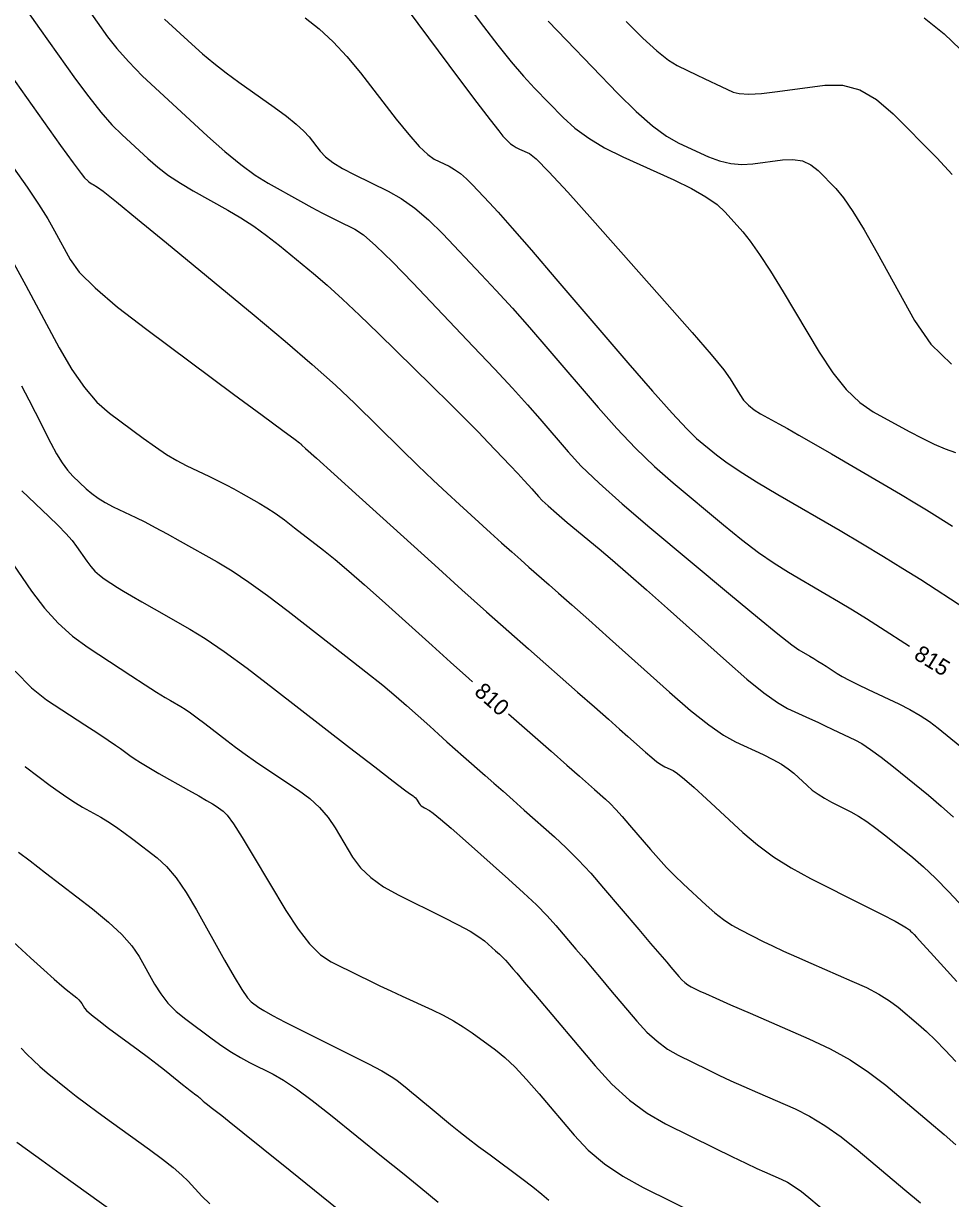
# Model space of a CAD drawing. Extents: x 2082232 to 2083549, y 592624 to 593832.
# Drawn here: x 2082666.7 to 2082707, y 593732 to 593783.1 of the extents above; entities that cross this region are included whole.
import ezdxf

# ---------------------------------------------------------------- set-up
doc = ezdxf.new("R2010")
doc.units = 0
doc.layers.add('DT_X_Contour_Major', color=7, linetype='Continuous')
doc.layers.add('DT_X_Contour_Minor', color=7, linetype='Continuous')

msp = doc.modelspace()

# ---------------------------------------------------------------- linework, layer by layer
at = {"layer": 'DT_X_Contour_Major'}
for points in [[(2082672.854, 593783.292), (2082674.046, 593782.195), (2082674.51, 593781.784), (2082675.005, 593781.372), (2082675.534, 593780.961), (2082676.094, 593780.55), (2082677.633, 593779.453), (2082678.161, 593779.064), (2082678.589, 593778.72), (2082678.919, 593778.419), (2082679.149, 593778.163), (2082679.631, 593777.54), (2082679.859, 593777.301), (2082680.181, 593777.054), (2082680.597, 593776.797), (2082681.107, 593776.53), (2082682.592, 593775.808), (2082683.158, 593775.488), (2082683.742, 593775.071), (2082684.343, 593774.557), (2082684.962, 593773.945), (2082686.636, 593772.184), (2082687.288, 593771.487), (2082687.987, 593770.715), (2082688.734, 593769.869), (2082689.529, 593768.949), (2082691.713, 593766.396), (2082692.531, 593765.473), (2082693.35, 593764.618), (2082694.168, 593763.831), (2082694.987, 593763.113), (2082697.169, 593761.287), (2082697.96, 593760.645), (2082698.694, 593760.087), (2082699.372, 593759.614), (2082699.995, 593759.225), (2082701.581, 593758.302), (2082702.177, 593757.949), (2082702.779, 593757.585), (2082703.386, 593757.209), (2082703.997, 593756.821), (2082705.264, 593756.007)], [(2082692.939, 593783.192), (2082693.665, 593782.466), (2082694.277, 593781.904), (2082694.774, 593781.505), (2082695.156, 593781.268), (2082696.024, 593780.855), (2082696.333, 593780.708), (2082696.609, 593780.577), (2082696.854, 593780.462), (2082697.066, 593780.362), (2082697.59, 593780.116), (2082697.858, 593780.049), (2082698.27, 593780.03), (2082698.826, 593780.06), (2082699.525, 593780.139), (2082701.583, 593780.414), (2082702.347, 593780.415), (2082703.096, 593780.208), (2082703.829, 593779.796), (2082704.547, 593779.177), (2082706.442, 593777.251), (2082707.113, 593776.53)], [(2082666.302, 593772.659), (2082666.827, 593771.701), (2082668.28, 593768.99), (2082668.826, 593768.05), (2082669.372, 593767.262), (2082669.92, 593766.626), (2082670.468, 593766.142), (2082671.931, 593765.057), (2082672.46, 593764.677), (2082672.946, 593764.354), (2082673.391, 593764.086), (2082673.795, 593763.874), (2082674.817, 593763.384), (2082675.189, 593763.202), (2082675.541, 593763.023), (2082675.872, 593762.849), (2082676.182, 593762.678), (2082676.981, 593762.227), (2082677.302, 593762.033), (2082677.665, 593761.791), (2082678.071, 593761.5), (2082678.518, 593761.16), (2082679.769, 593760.189), (2082680.281, 593759.779), (2082680.878, 593759.276), (2082681.562, 593758.68), (2082682.331, 593757.992), (2082684.495, 593756.034), (2082685.301, 593755.308), (2082686.094, 593754.598), (2082686.252, 593754.457)], [(2082687.825, 593753.066), (2082689.674, 593751.439), (2082690.363, 593750.833), (2082690.907, 593750.353), (2082691.306, 593750.001), (2082691.561, 593749.776), (2082692.045, 593749.345), (2082692.247, 593749.154), (2082692.488, 593748.903), (2082692.768, 593748.592), (2082693.089, 593748.222), (2082693.996, 593747.155), (2082694.34, 593746.762), (2082694.693, 593746.382), (2082695.054, 593746.014), (2082695.423, 593745.66), (2082696.42, 593744.734), (2082696.794, 593744.406), (2082697.166, 593744.119), (2082697.538, 593743.871), (2082697.909, 593743.663), (2082698.896, 593743.163), (2082699.303, 593742.963), (2082699.785, 593742.737), (2082700.342, 593742.486), (2082700.974, 593742.209), (2082702.757, 593741.436), (2082703.384, 593741.148), (2082703.928, 593740.861), (2082704.387, 593740.577), (2082704.763, 593740.295), (2082705.653, 593739.546), (2082706.005, 593739.234), (2082706.391, 593738.863), (2082706.814, 593738.43), (2082707.272, 593737.937)], [(2082666.782, 593750.772), (2082666.806, 593750.754), (2082667.89, 593749.947), (2082668.282, 593749.662), (2082668.647, 593749.41), (2082668.985, 593749.192), (2082669.295, 593749.007), (2082670.085, 593748.56), (2082670.394, 593748.375), (2082670.729, 593748.155), (2082671.089, 593747.9), (2082671.475, 593747.611), (2082672.537, 593746.793), (2082672.943, 593746.422), (2082673.363, 593745.922), (2082673.799, 593745.294), (2082674.248, 593744.538), (2082675.467, 593742.35), (2082675.882, 593741.621), (2082676.215, 593741.073), (2082676.464, 593740.708), (2082676.63, 593740.525), (2082676.961, 593740.279), (2082677.172, 593740.148), (2082677.554, 593739.938), (2082678.109, 593739.65), (2082678.835, 593739.283), (2082681.002, 593738.2), (2082681.734, 593737.828), (2082682.305, 593737.524), (2082682.714, 593737.287), (2082682.962, 593737.118), (2082683.409, 593736.757), (2082683.597, 593736.604), (2082683.827, 593736.416), (2082684.098, 593736.191), (2082684.412, 593735.931), (2082685.303, 593735.191), (2082685.661, 593734.9), (2082686.065, 593734.583), (2082686.517, 593734.239), (2082687.015, 593733.869), (2082688.406, 593732.846), (2082688.884, 593732.485), (2082689.275, 593732.169), (2082689.578, 593731.898)]]:
    msp.add_lwpolyline(points, dxfattribs=at)
at = {"layer": 'DT_X_Contour_Minor'}
for points in [[(2082685.013, 593785.273), (2082686.735, 593782.969), (2082687.358, 593782.154), (2082687.936, 593781.434), (2082688.469, 593780.811), (2082688.956, 593780.285), (2082690.194, 593779.01), (2082690.704, 593778.545), (2082691.307, 593778.104), (2082692.001, 593777.689), (2082692.788, 593777.299), (2082695.008, 593776.292), (2082695.772, 593775.922), (2082696.399, 593775.565), (2082696.891, 593775.221), (2082697.245, 593774.892), (2082698.009, 593774.031), (2082698.333, 593773.625), (2082698.733, 593773.056), (2082699.209, 593772.321), (2082699.761, 593771.422), (2082701.334, 593768.806), (2082701.923, 593767.907), (2082702.511, 593767.174), (2082703.097, 593766.606), (2082703.682, 593766.203), (2082705.24, 593765.349), (2082705.804, 593765.051), (2082706.33, 593764.8), (2082706.816, 593764.593), (2082707.264, 593764.433)], [(2082666.893, 593783.624), (2082667.42, 593782.883), (2082668.993, 593780.678), (2082669.562, 593779.907), (2082670.087, 593779.246), (2082670.57, 593778.695), (2082671.01, 593778.254), (2082672.126, 593777.227), (2082672.563, 593776.851), (2082673.038, 593776.492), (2082673.549, 593776.15), (2082674.098, 593775.826), (2082675.611, 593774.984), (2082676.177, 593774.651), (2082676.74, 593774.282), (2082677.299, 593773.879), (2082677.855, 593773.44), (2082679.333, 593772.222), (2082679.926, 593771.716), (2082680.597, 593771.112), (2082681.345, 593770.409), (2082682.172, 593769.607), (2082684.479, 593767.337), (2082685.281, 593766.545), (2082685.958, 593765.871), (2082686.508, 593765.314), (2082686.932, 593764.876), (2082687.894, 593763.864), (2082688.223, 593763.516), (2082688.489, 593763.231), (2082688.692, 593763.01), (2082688.831, 593762.853), (2082689.118, 593762.517), (2082689.278, 593762.352), (2082689.54, 593762.111), (2082689.905, 593761.792), (2082690.374, 593761.395), (2082691.76, 593760.236), (2082692.336, 593759.747), (2082693.022, 593759.153), (2082693.819, 593758.452), (2082694.728, 593757.644), (2082697.297, 593755.349), (2082698.186, 593754.575), (2082698.924, 593753.975), (2082699.512, 593753.549), (2082699.95, 593753.296), (2082700.917, 593752.854), (2082701.267, 593752.693), (2082701.594, 593752.542), (2082701.896, 593752.401), (2082702.174, 593752.27), (2082702.884, 593751.935), (2082703.188, 593751.767), (2082703.569, 593751.515), (2082704.026, 593751.178), (2082704.559, 593750.757), (2082706.082, 593749.522), (2082706.642, 593749.051), (2082707.178, 593748.564)], [(2082669.475, 593783.801), (2082670.385, 593782.526), (2082670.781, 593782.017), (2082671.289, 593781.447), (2082671.908, 593780.816), (2082672.638, 593780.123), (2082674.734, 593778.195), (2082675.487, 593777.525), (2082676.177, 593776.963), (2082676.802, 593776.508), (2082677.363, 593776.16), (2082678.774, 593775.375), (2082679.272, 593775.101), (2082679.708, 593774.866), (2082680.081, 593774.671), (2082680.392, 593774.515), (2082681.138, 593774.152), (2082681.506, 593773.904), (2082682.049, 593773.431), (2082682.769, 593772.733), (2082683.664, 593771.811), (2082686.287, 593769.053), (2082687.205, 593768.08), (2082687.994, 593767.23), (2082688.652, 593766.504), (2082689.18, 593765.901), (2082690.415, 593764.457), (2082690.985, 593763.845), (2082691.767, 593763.095), (2082692.762, 593762.204), (2082693.97, 593761.175), (2082697.475, 593758.244), (2082698.646, 593757.269), (2082699.533, 593756.544), (2082700.136, 593756.068), (2082700.453, 593755.841), (2082700.92, 593755.57), (2082701.095, 593755.466), (2082701.272, 593755.359), (2082701.451, 593755.248), (2082701.631, 593755.134), (2082702.112, 593754.824), (2082702.333, 593754.693), (2082702.632, 593754.533), (2082703.011, 593754.342), (2082703.469, 593754.122), (2082704.797, 593753.494), (2082705.277, 593753.252), (2082705.721, 593752.997), (2082706.13, 593752.728), (2082706.503, 593752.446), (2082707.452, 593751.677)], [(2082683.412, 593783.718), (2082685.691, 593780.669), (2082686.449, 593779.658), (2082687.016, 593778.909), (2082687.392, 593778.424), (2082687.576, 593778.201), (2082687.811, 593777.959), (2082687.908, 593777.871), (2082688.023, 593777.787), (2082688.155, 593777.708), (2082688.304, 593777.634), (2082688.726, 593777.443), (2082689.017, 593777.208), (2082689.572, 593776.648), (2082690.393, 593775.763), (2082691.478, 593774.552), (2082694.726, 593770.89), (2082695.81, 593769.656), (2082696.629, 593768.702), (2082697.181, 593768.028), (2082697.467, 593767.634), (2082697.874, 593766.957), (2082698.045, 593766.714), (2082698.253, 593766.493), (2082698.499, 593766.295), (2082698.781, 593766.119), (2082699.584, 593765.679), (2082699.952, 593765.473), (2082700.454, 593765.187), (2082701.09, 593764.82), (2082701.861, 593764.372), (2082704.095, 593763.071), (2082704.864, 593762.621), (2082705.497, 593762.245), (2082705.993, 593761.946), (2082706.352, 593761.721), (2082707.129, 593761.222)], [(2082678.976, 593783.347), (2082679.591, 593782.866), (2082680.197, 593782.307), (2082680.794, 593781.67), (2082681.382, 593780.955), (2082682.938, 593778.944), (2082683.479, 593778.269), (2082683.934, 593777.753), (2082684.304, 593777.397), (2082684.588, 593777.2), (2082685.232, 593776.887), (2082685.477, 593776.748), (2082685.73, 593776.567), (2082685.991, 593776.344), (2082686.259, 593776.079), (2082686.985, 593775.316), (2082687.37, 593774.894), (2082687.981, 593774.2), (2082688.817, 593773.234), (2082689.878, 593771.997), (2082693.01, 593768.336), (2082694.078, 593767.101), (2082694.932, 593766.141), (2082695.574, 593765.458), (2082696.003, 593765.05), (2082696.864, 593764.331), (2082697.273, 593764.021), (2082697.854, 593763.631), (2082698.609, 593763.16), (2082699.537, 593762.609), (2082702.241, 593761.034), (2082703.221, 593760.457), (2082704.132, 593759.91), (2082704.974, 593759.392), (2082705.747, 593758.903), (2082707.716, 593757.638)], [(2082689.545, 593783.199), (2082690.335, 593782.369), (2082692.576, 593780.061), (2082693.372, 593779.276), (2082694.079, 593778.653), (2082694.697, 593778.192), (2082695.225, 593777.891), (2082696.516, 593777.306), (2082697, 593777.122), (2082697.483, 593777.009), (2082697.966, 593776.967), (2082698.449, 593776.996), (2082699.735, 593777.169), (2082700.193, 593777.188), (2082700.603, 593777.118), (2082700.966, 593776.957), (2082701.281, 593776.707), (2082702.056, 593775.919), (2082702.387, 593775.522), (2082702.797, 593774.923), (2082703.286, 593774.122), (2082703.855, 593773.119), (2082705.479, 593770.173), (2082706.187, 593769.146), (2082707.09, 593768.273)], [(2082705.898, 593783.34), (2082706.77, 593782.644), (2082707.814, 593781.646)], [(2082665.365, 593781.966), (2082667.602, 593778.831), (2082668.342, 593777.796), (2082668.886, 593777.044), (2082669.232, 593776.574), (2082669.382, 593776.385), (2082669.518, 593776.26), (2082669.572, 593776.214), (2082669.63, 593776.17), (2082669.693, 593776.128), (2082669.76, 593776.088), (2082669.945, 593775.985), (2082670.185, 593775.804), (2082670.765, 593775.338), (2082671.685, 593774.587), (2082672.945, 593773.55), (2082676.761, 593770.407), (2082678.107, 593769.283), (2082679.285, 593768.267), (2082680.295, 593767.359), (2082681.136, 593766.561), (2082683.154, 593764.576), (2082683.88, 593763.867), (2082684.544, 593763.229), (2082685.145, 593762.663), (2082685.683, 593762.168), (2082687.037, 593760.944), (2082687.522, 593760.506), (2082687.962, 593760.111), (2082688.358, 593759.758), (2082688.71, 593759.448), (2082689.587, 593758.676), (2082689.997, 593758.313), (2082690.571, 593757.804), (2082691.308, 593757.147), (2082692.208, 593756.344), (2082694.827, 593754.005), (2082695.742, 593753.212), (2082696.526, 593752.586), (2082697.176, 593752.128), (2082697.695, 593751.838), (2082698.901, 593751.286), (2082699.323, 593751.08), (2082699.686, 593750.876), (2082699.99, 593750.674), (2082700.234, 593750.474), (2082700.806, 593749.942), (2082701.033, 593749.748), (2082701.286, 593749.563), (2082701.564, 593749.388), (2082701.868, 593749.223), (2082702.713, 593748.795), (2082703.045, 593748.61), (2082703.409, 593748.375), (2082703.803, 593748.092), (2082704.228, 593747.759), (2082705.404, 593746.806), (2082705.872, 593746.402), (2082706.395, 593745.906), (2082706.972, 593745.318), (2082707.604, 593744.638)], [(2082666.288, 593776.822), (2082666.882, 593775.975), (2082667.379, 593775.235), (2082667.777, 593774.603), (2082668.078, 593774.079), (2082668.75, 593772.825), (2082669.148, 593772.282), (2082669.837, 593771.594), (2082670.817, 593770.761), (2082672.087, 593769.782), (2082675.865, 593766.979), (2082677.106, 593766.058), (2082677.998, 593765.396), (2082678.539, 593764.994), (2082678.73, 593764.851), (2082678.772, 593764.816), (2082678.787, 593764.804), (2082678.799, 593764.793), (2082678.809, 593764.784), (2082678.817, 593764.777), (2082678.835, 593764.759), (2082678.995, 593764.614), (2082679.463, 593764.191), (2082680.237, 593763.49), (2082681.319, 593762.511), (2082684.614, 593759.531), (2082685.796, 593758.465), (2082686.868, 593757.502), (2082687.832, 593756.643), (2082688.687, 593755.887), (2082690.822, 593754.009), (2082691.559, 593753.361), (2082692.168, 593752.824), (2082692.649, 593752.398), (2082693.003, 593752.083), (2082693.776, 593751.393), (2082694.047, 593751.158), (2082694.278, 593750.974), (2082694.47, 593750.838), (2082694.623, 593750.753), (2082694.979, 593750.59), (2082695.17, 593750.467), (2082695.476, 593750.222), (2082695.897, 593749.855), (2082696.433, 593749.365), (2082698.015, 593747.894), (2082698.643, 593747.356), (2082699.343, 593746.845), (2082700.113, 593746.36), (2082700.955, 593745.903), (2082703.292, 593744.719), (2082704.065, 593744.326), (2082704.63, 593744.034), (2082704.987, 593743.845), (2082705.136, 593743.757), (2082705.257, 593743.659), (2082705.31, 593743.612), (2082705.378, 593743.545), (2082705.462, 593743.458), (2082705.562, 593743.35), (2082705.847, 593743.035), (2082706.02, 593742.845), (2082706.323, 593742.511), (2082706.757, 593742.033), (2082707.322, 593741.411)], [(2082666.635, 593767.336), (2082666.954, 593766.725), (2082667.231, 593766.185), (2082667.914, 593764.841), (2082668.166, 593764.373), (2082668.409, 593763.979), (2082668.643, 593763.658), (2082668.868, 593763.411), (2082669.456, 593762.849), (2082669.695, 593762.643), (2082669.97, 593762.446), (2082670.281, 593762.257), (2082670.63, 593762.076), (2082671.607, 593761.607), (2082672.003, 593761.411), (2082672.458, 593761.173), (2082672.971, 593760.895), (2082673.544, 593760.576), (2082675.149, 593759.67), (2082675.794, 593759.281), (2082676.523, 593758.795), (2082677.338, 593758.21), (2082678.238, 593757.527), (2082680.75, 593755.576), (2082681.621, 593754.894), (2082682.352, 593754.308), (2082682.941, 593753.82), (2082683.39, 593753.43), (2082684.397, 593752.519), (2082684.772, 593752.181), (2082685.141, 593751.85), (2082685.504, 593751.527), (2082685.862, 593751.212), (2082686.807, 593750.38), (2082687.179, 593750.052), (2082687.586, 593749.693), (2082688.028, 593749.301), (2082688.505, 593748.878), (2082689.823, 593747.705), (2082690.328, 593747.237), (2082690.851, 593746.709), (2082691.395, 593746.124), (2082691.957, 593745.479), (2082693.484, 593743.684), (2082694.001, 593743.076), (2082694.407, 593742.598), (2082694.701, 593742.251), (2082694.884, 593742.034), (2082695.225, 593741.631), (2082695.355, 593741.49), (2082695.487, 593741.37), (2082695.624, 593741.269), (2082695.763, 593741.189), (2082696.14, 593741.002), (2082696.384, 593740.889), (2082696.831, 593740.69), (2082697.482, 593740.405), (2082698.337, 593740.033), (2082700.888, 593738.928), (2082701.815, 593738.491), (2082702.679, 593738.007), (2082703.482, 593737.478), (2082704.224, 593736.903), (2082706.119, 593735.307), (2082706.763, 593734.759), (2082707.274, 593734.313)], [(2082666.658, 593762.767), (2082667.827, 593761.651), (2082668.231, 593761.255), (2082668.567, 593760.904), (2082668.835, 593760.598), (2082669.034, 593760.337), (2082669.476, 593759.7), (2082669.648, 593759.474), (2082669.832, 593759.272), (2082670.028, 593759.094), (2082670.237, 593758.941), (2082670.811, 593758.566), (2082671.072, 593758.402), (2082671.425, 593758.191), (2082671.87, 593757.932), (2082672.406, 593757.627), (2082673.961, 593756.75), (2082674.625, 593756.342), (2082675.455, 593755.775), (2082676.448, 593755.05), (2082677.605, 593754.167), (2082680.911, 593751.6), (2082682.003, 593750.753), (2082682.8, 593750.136), (2082683.302, 593749.751), (2082683.509, 593749.596), (2082683.666, 593749.49), (2082683.722, 593749.449), (2082683.771, 593749.404), (2082683.814, 593749.355), (2082683.849, 593749.302), (2082683.936, 593749.157), (2082683.975, 593749.104), (2082684.026, 593749.055), (2082684.09, 593749.009), (2082684.167, 593748.966), (2082684.388, 593748.857), (2082684.548, 593748.744), (2082684.862, 593748.485), (2082685.33, 593748.081), (2082685.952, 593747.532), (2082687.817, 593745.874), (2082688.47, 593745.281), (2082689.031, 593744.748), (2082689.498, 593744.273), (2082689.873, 593743.857), (2082690.749, 593742.827), (2082691.09, 593742.425), (2082691.456, 593741.994), (2082691.847, 593741.532), (2082692.262, 593741.041), (2082693.403, 593739.69), (2082693.837, 593739.218), (2082694.282, 593738.814), (2082694.739, 593738.477), (2082695.206, 593738.208), (2082696.469, 593737.583), (2082696.961, 593737.345), (2082697.487, 593737.098), (2082698.048, 593736.844), (2082698.644, 593736.582), (2082700.281, 593735.873), (2082700.914, 593735.56), (2082701.582, 593735.154), (2082702.288, 593734.655), (2082703.03, 593734.061), (2082705.057, 593732.355), (2082705.736, 593731.784)], [(2082665.651, 593760.454), (2082667.078, 593758.398), (2082667.632, 593757.666), (2082668.227, 593757.014), (2082668.862, 593756.441), (2082669.537, 593755.947), (2082671.389, 593754.735), (2082672.018, 593754.326), (2082672.515, 593754.006), (2082672.881, 593753.776), (2082673.115, 593753.637), (2082673.563, 593753.384), (2082673.755, 593753.266), (2082673.994, 593753.103), (2082674.28, 593752.894), (2082674.614, 593752.639), (2082675.567, 593751.899), (2082675.944, 593751.613), (2082676.361, 593751.31), (2082676.817, 593750.99), (2082677.312, 593750.654), (2082678.686, 593749.735), (2082679.172, 593749.374), (2082679.6, 593748.98), (2082679.97, 593748.554), (2082680.283, 593748.096), (2082681.039, 593746.829), (2082681.377, 593746.369), (2082681.825, 593745.939), (2082682.383, 593745.538), (2082683.05, 593745.166), (2082684.975, 593744.215), (2082685.63, 593743.883), (2082686.148, 593743.6), (2082686.532, 593743.366), (2082686.78, 593743.182), (2082687.26, 593742.755), (2082687.428, 593742.602), (2082687.572, 593742.465), (2082687.693, 593742.342), (2082687.789, 593742.235), (2082688.015, 593741.97), (2082688.18, 593741.775), (2082688.506, 593741.39), (2082688.992, 593740.814), (2082691.582, 593737.75), (2082692.319, 593736.946), (2082693.077, 593736.258), (2082693.853, 593735.685), (2082694.65, 593735.228), (2082696.799, 593734.164), (2082697.538, 593733.8), (2082698.143, 593733.506), (2082698.614, 593733.283), (2082698.952, 593733.131), (2082699.674, 593732.818), (2082699.953, 593732.68), (2082700.248, 593732.501), (2082700.56, 593732.28), (2082700.887, 593732.019), (2082701.782, 593731.266)], [(2082666.357, 593754.921), (2082667.078, 593754.189), (2082667.733, 593753.674), (2082669.393, 593752.588), (2082669.957, 593752.217), (2082670.403, 593751.92), (2082670.731, 593751.697), (2082670.942, 593751.548), (2082671.346, 593751.247), (2082671.539, 593751.114), (2082671.815, 593750.941), (2082672.175, 593750.727), (2082672.617, 593750.473), (2082673.908, 593749.743), (2082674.346, 593749.494), (2082674.691, 593749.294), (2082674.945, 593749.142), (2082675.107, 593749.04), (2082675.415, 593748.834), (2082675.583, 593748.654), (2082675.856, 593748.27), (2082676.234, 593747.682), (2082676.716, 593746.889), (2082678.141, 593744.502), (2082678.665, 593743.691), (2082679.167, 593743.048), (2082679.649, 593742.574), (2082680.109, 593742.268), (2082681.307, 593741.676), (2082681.761, 593741.453), (2082682.227, 593741.23), (2082682.703, 593741.007), (2082683.191, 593740.782), (2082684.504, 593740.183), (2082684.983, 593739.951), (2082685.432, 593739.707), (2082685.853, 593739.449), (2082686.245, 593739.178), (2082687.253, 593738.437), (2082687.655, 593738.11), (2082688.105, 593737.683), (2082688.604, 593737.156), (2082689.151, 593736.53), (2082690.674, 593734.727), (2082691.29, 593734.078), (2082691.997, 593733.482), (2082692.793, 593732.94), (2082693.679, 593732.452), (2082696.163, 593731.223)], [(2082666.513, 593747.05), (2082667.009, 593746.666), (2082667.684, 593746.145), (2082669.725, 593744.573), (2082670.426, 593744.001), (2082670.998, 593743.465), (2082671.441, 593742.964), (2082671.755, 593742.498), (2082672.42, 593741.304), (2082672.692, 593740.872), (2082673.01, 593740.473), (2082673.372, 593740.106), (2082673.78, 593739.771), (2082674.927, 593738.921), (2082675.352, 593738.618), (2082675.766, 593738.347), (2082676.168, 593738.106), (2082676.56, 593737.898), (2082677.591, 593737.383), (2082678.036, 593737.127), (2082678.599, 593736.747), (2082679.28, 593736.241), (2082680.079, 593735.611), (2082682.367, 593733.762), (2082683.204, 593733.084), (2082684, 593732.434), (2082684.755, 593731.814)], [(2082665.317, 593744.012), (2082667.034, 593742.444), (2082667.613, 593741.918), (2082668.064, 593741.513), (2082668.386, 593741.231), (2082668.578, 593741.071), (2082668.921, 593740.807), (2082669.039, 593740.711), (2082669.135, 593740.621), (2082669.209, 593740.537), (2082669.262, 593740.458), (2082669.374, 593740.258), (2082669.471, 593740.147), (2082669.678, 593739.966), (2082669.996, 593739.714), (2082670.424, 593739.391), (2082671.714, 593738.436), (2082672.162, 593738.102), (2082672.542, 593737.815), (2082672.852, 593737.576), (2082673.093, 593737.385), (2082673.643, 593736.937), (2082673.83, 593736.786), (2082673.979, 593736.667), (2082674.089, 593736.58), (2082674.161, 593736.526), (2082674.301, 593736.425), (2082674.35, 593736.389), (2082674.39, 593736.357), (2082674.422, 593736.33), (2082674.445, 593736.307), (2082674.496, 593736.251), (2082674.535, 593736.216), (2082674.612, 593736.152), (2082674.729, 593736.06), (2082674.885, 593735.939), (2082675.353, 593735.579), (2082675.67, 593735.328), (2082676.27, 593734.848), (2082677.153, 593734.137), (2082678.319, 593733.195), (2082681.806, 593730.378)], [(2082666.619, 593738.52), (2082666.868, 593738.254), (2082667.141, 593737.986), (2082667.439, 593737.717), (2082667.761, 593737.446), (2082668.653, 593736.721), (2082669.022, 593736.427), (2082669.463, 593736.091), (2082669.974, 593735.711), (2082670.555, 593735.289), (2082672.2, 593734.104), (2082672.768, 593733.685), (2082673.237, 593733.316), (2082673.608, 593732.996), (2082673.881, 593732.726), (2082674.476, 593732.072), (2082674.825, 593731.739)], [(2082666.43, 593734.419), (2082666.893, 593734.09), (2082667.525, 593733.637), (2082668.326, 593733.06), (2082670.689, 593731.359)]]:
    msp.add_lwpolyline(points, dxfattribs=at)

# ---------------------------------------------------------------- texts
at = {"layer": 'DT_X_Contour_Major'}
for s, rotation, p in [('815', 328.2666, (2082705.405, 593755.491)), ('810', 318.4906, (2082686.289, 593753.954))]:
    msp.add_text(s, height=0.7, rotation=rotation, dxfattribs=at).set_placement(p)

doc.saveas('drawing.dxf')
